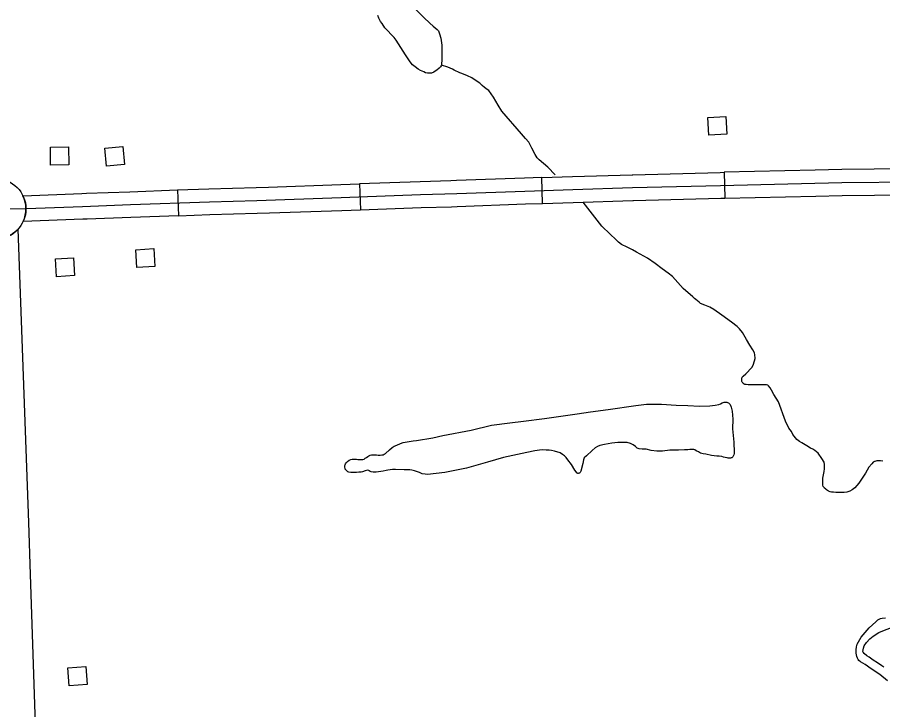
# Model space of a CAD drawing. Extents: x 1084508 to 1142749, y 1057638 to 1093403.
# Drawn here: x 1129322 to 1130896, y 1073471 to 1074730 of the extents above; entities that cross this region are included whole.
import ezdxf

# ---------------------------------------------------------------- set-up
doc = ezdxf.new("R2010")
doc.units = 0
for name, color, linetype in [('Level 10', 7, 'Continuous'), ('Level 24', 7, 'Continuous'), ('Level 31', 7, 'Continuous'), ('Level 35', 7, 'Continuous'), ('Level 56', 7, 'Continuous')]:
    doc.layers.add(name, color=color, linetype=linetype)

msp = doc.modelspace()

# ---------------------------------------------------------------- linework, layer by layer
at = {"layer": 'Level 10'}
msp.add_lwpolyline([(1129380.5, 1072743.5), (1129376.6, 1072842.4), (1129370.6, 1073002.1), (1129368.6, 1073062.6), (1129361.5, 1073244.3), (1129345.9, 1073716.7), (1129343.2, 1073811.5), (1129323.4, 1074344.9)], dxfattribs=at)
msp.add_arc((1129282.8, 1074381.9), 54.9, 226.5429, 317.7124, dxfattribs=at)
at = {"layer": 'Level 24'}
msp.add_circle((1129282.8, 1074381.9), 54.9, dxfattribs=at)
at = {"layer": 'Level 31'}
for p, q in [((1130277.4, 1074391.6), (1130275.8, 1074438.7)), ((1130607.4, 1074448.2), (1130608.5, 1074401.2)), ((1129944.5, 1074427.2), (1129946.2, 1074380.1)), ((1129613.2, 1074416.2), (1129614.9, 1074369.1))]:
    msp.add_line(p, q, dxfattribs=at)
for points in [[(1130939.1, 1074454.5), (1130821.4, 1074453.3), (1130773, 1074452.1)], [(1130275.8, 1074438.7), (1130244.3, 1074437.6), (1130120.6, 1074433.1), (1130110.3, 1074432.8)], [(1130275.8, 1074438.7), (1130331.7, 1074440.6), (1130440, 1074443.8), (1130441.6, 1074443.9)], [(1130441.6, 1074443.9), (1130600.1, 1074448.1), (1130607.4, 1074448.2)], [(1130773, 1074452.1), (1130607.4, 1074448.2)], [(1129282.8, 1074381.9), (1129338.9, 1074382.4), (1129440.5, 1074386.3), (1129527.6, 1074389.5), (1129671.3, 1074394.7), (1129757.3, 1074397.2), (1129911.1, 1074402.4), (1130055.4, 1074407.6), (1130121.4, 1074409.5), (1130245.1, 1074414.1), (1130332.4, 1074417), (1130440.7, 1074420.3), (1130600.7, 1074424.5), (1130821.7, 1074429.7), (1130956.6, 1074431.1)], [(1129778.9, 1074421.5), (1129910.3, 1074425.9), (1129944.5, 1074427.2)], [(1130110.3, 1074432.8), (1130054.6, 1074431.1), (1129944.5, 1074427.2)], [(1129332.3, 1074405.7), (1129439.6, 1074409.8), (1129447.6, 1074410.1)], [(1129447.6, 1074410.1), (1129526.7, 1074413), (1129613.2, 1074416.2)], [(1129613.2, 1074416.2), (1129670.5, 1074418.2), (1129756.5, 1074420.7), (1129778.9, 1074421.5)], [(1130774.1, 1074405.1), (1130822.1, 1074406.2), (1130939.5, 1074407.4)], [(1130111.7, 1074385.7), (1130122.2, 1074386), (1130246, 1074390.6), (1130277.4, 1074391.6)], [(1130277.4, 1074391.6), (1130333.1, 1074393.5), (1130441.3, 1074396.8), (1130442.9, 1074396.8)], [(1130442.9, 1074396.8), (1130601.3, 1074401), (1130608.5, 1074401.2)], [(1130608.5, 1074401.2), (1130774.1, 1074405.1)], [(1129780.5, 1074374.4), (1129912, 1074378.9), (1129946.2, 1074380.1)], [(1129946.2, 1074380.1), (1130056.2, 1074384.1), (1130111.7, 1074385.7)], [(1129449.3, 1074363.1), (1129441.4, 1074362.8), (1129332.5, 1074358.6)], [(1129614.9, 1074369.1), (1129528.5, 1074366), (1129449.3, 1074363.1)], [(1129614.9, 1074369.1), (1129672.1, 1074371.2), (1129758, 1074373.7), (1129780.5, 1074374.4)]]:
    msp.add_lwpolyline(points, dxfattribs=at)
msp.add_arc((1129282.8, 1074381.9), 54.9, 334.9209, 25.705, dxfattribs=at)
at = {"layer": 'Level 35'}
msp.add_line((1130870.4, 1073911.9), (1130864.4, 1073901.2), dxfattribs=at)
for points in [[(1130033.1, 1074758.4), (1130061.1, 1074729.8), (1130072.3, 1074719.2), (1130078.1, 1074714), (1130085.5, 1074707.8), (1130087.7, 1074705.4), (1130089.9, 1074699.9)], [(1130089.9, 1074699.9), (1130092.4, 1074692.3), (1130094, 1074679.6), (1130094, 1074670.6), (1130094.2, 1074661), (1130094, 1074651.8), (1130093.5, 1074646.2), (1130093.3, 1074643.5), (1130093.1, 1074642), (1130091.5, 1074640.2), (1130089.3, 1074637.7), (1130084.8, 1074633.9), (1130082.1, 1074631.9), (1130079.4, 1074630.1), (1130075.4, 1074628.8), (1130071.8, 1074628.8), (1130070, 1074628.8), (1130068, 1074628.8), (1130064.2, 1074629.4), (1130061.1, 1074630.8), (1130055.3, 1074633.5), (1130050.8, 1074635.7), (1130045.4, 1074640), (1130040.9, 1074644), (1130036.7, 1074648.9), (1130028.2, 1074661.9), (1130010.8, 1074688.5), (1130007.5, 1074693.2), (1129990.2, 1074711.3), (1129985.3, 1074718.6), (1129982.4, 1074722.6), (1129979.5, 1074728.4), (1129977.5, 1074733.3)], [(1130300.4, 1074443.4), (1130286.6, 1074457.4), (1130270.8, 1074470.8), (1130267.7, 1074474.7), (1130264.1, 1074480.9), (1130257.9, 1074492.2), (1130254.5, 1074498.4), (1130252.1, 1074503), (1130246.4, 1074509.9), (1130238.7, 1074518.3), (1130203.3, 1074559.2), (1130196.6, 1074570.3), (1130188.1, 1074584.6), (1130179.3, 1074596.9), (1130176.6, 1074598.7), (1130171.7, 1074602.6), (1130167.7, 1074605.9), (1130162.9, 1074610.5), (1130158.6, 1074613.2), (1130148.7, 1074620), (1130140.5, 1074623.6), (1130130.6, 1074627.8), (1130127, 1074629.2), (1130116.6, 1074634.1), (1130113.6, 1074635.9), (1130105, 1074639.6), (1130093.2, 1074642.9)], [(1130468.4, 1074292), (1130461.2, 1074295.9), (1130448.3, 1074302.8), (1130441.1, 1074307.1), (1130431.2, 1074312.2), (1130420.9, 1074317.2), (1130415.2, 1074321.1), (1130410.4, 1074325.9), (1130400.3, 1074335.9), (1130385.2, 1074350.3), (1130350.9, 1074393.8), (1130350.9, 1074393.8)], [(1130688.4, 1074059.8), (1130686.8, 1074060.8), (1130684.3, 1074061.4), (1130681.9, 1074061.8), (1130677.8, 1074061.8), (1130671, 1074061.8), (1130662.4, 1074061.8), (1130655.1, 1074061.8), (1130651, 1074061.6), (1130647.5, 1074062), (1130646.9, 1074062), (1130645.1, 1074062.2), (1130643.7, 1074063), (1130642.4, 1074064.1), (1130641.2, 1074065.5), (1130640.2, 1074066.5), (1130639.8, 1074067.7), (1130639.6, 1074070), (1130639.6, 1074071.2), (1130639.8, 1074073.9), (1130640.4, 1074075.7), (1130642.4, 1074077.6), (1130646.7, 1074081.9), (1130657.8, 1074093.2), (1130660.4, 1074097.7), (1130662.7, 1074105.1), (1130663.7, 1074109.7), (1130663.2, 1074116.7), (1130662.6, 1074119.4), (1130662, 1074121.1), (1130659.8, 1074125.1), (1130654.1, 1074133.9), (1130648, 1074144.3), (1130640.7, 1074157.1), (1130635.2, 1074163.6), (1130631, 1074167.7), (1130620.7, 1074175.6), (1130603.2, 1074188.6), (1130588.5, 1074198.7), (1130581.6, 1074202.7), (1130572.5, 1074206.6), (1130564.8, 1074209.7), (1130561.9, 1074212.1), (1130555.9, 1074216.7), (1130553.8, 1074218.6), (1130550.6, 1074221.9), (1130532.9, 1074237.1), (1130513.5, 1074258.7), (1130505.6, 1074264.9), (1130495, 1074272.6), (1130482.1, 1074282.4), (1130468.4, 1074292)], [(1130864.4, 1073901.2), (1130852.7, 1073882.7), (1130845.3, 1073874.3), (1130840.2, 1073870.6), (1130835.9, 1073868.4), (1130830.4, 1073866.5), (1130825.9, 1073866.1), (1130821.2, 1073866.1), (1130814.9, 1073866.1), (1130810.4, 1073866.1), (1130806.3, 1073866.3), (1130802.8, 1073866.5), (1130800.4, 1073867.1), (1130797.5, 1073868.2), (1130795.7, 1073869.2), (1130793.8, 1073870.6), (1130792.4, 1073872), (1130790.3, 1073873.9), (1130789.5, 1073875.1), (1130787.9, 1073876.9), (1130787.1, 1073879), (1130786.7, 1073881.4), (1130786.7, 1073885.5), (1130786.7, 1073891.7), (1130789.3, 1073904.3), (1130789.9, 1073908.6), (1130790.3, 1073913.6), (1130790.3, 1073917), (1130789.7, 1073920.9), (1130785, 1073927.7), (1130778.3, 1073937.3), (1130775.4, 1073939.7), (1130772.2, 1073942), (1130769.1, 1073944.4), (1130764.8, 1073946.5), (1130757.7, 1073951), (1130748.9, 1073956.1), (1130744.6, 1073958.7), (1130739.9, 1073962.4), (1130737.2, 1073965.3), (1130734.6, 1073968.4), (1130732.5, 1073971.4), (1130729.9, 1073976.9), (1130725.4, 1073982.7), (1130719, 1073995.8), (1130706.4, 1074030.5), (1130697.8, 1074044.2), (1130693.9, 1074052), (1130691.3, 1074056.3), (1130688.4, 1074059.8)], [(1130600.9, 1074027.2), (1130604.1, 1074028.7), (1130607.4, 1074030), (1130609, 1074030.4), (1130611.2, 1074030.4), (1130612.6, 1074030), (1130613.9, 1074029.5), (1130615.2, 1074028.7), (1130616.7, 1074027.8), (1130617.5, 1074027), (1130618.2, 1074026), (1130620.3, 1074020.9), (1130621.9, 1074013.6), (1130623.1, 1073999.1), (1130622.9, 1073981.6), (1130624.9, 1073957.2), (1130625.8, 1073938.5), (1130625.7, 1073937), (1130625.3, 1073934.3), (1130624.7, 1073932.9), (1130624, 1073931.8), (1130623.2, 1073930.7), (1130622.2, 1073929.8), (1130621.4, 1073929.1), (1130620.4, 1073928.8), (1130619.1, 1073928.5), (1130617.7, 1073928.3), (1130616.6, 1073928.3), (1130614.9, 1073928.4), (1130612.9, 1073928.7), (1130609.6, 1073929.4), (1130606.3, 1073930.3), (1130603.1, 1073931.1), (1130598.5, 1073931.7), (1130594.3, 1073932.2), (1130584.4, 1073933.1), (1130574.1, 1073935.5), (1130569.1, 1073936.1), (1130564.7, 1073937.5), (1130561, 1073939.6), (1130556.7, 1073941.9), (1130553.9, 1073943.3), (1130552.3, 1073944), (1130551.2, 1073944.2), (1130550.3, 1073944.3), (1130548.7, 1073944.3), (1130546.9, 1073944.1), (1130544.8, 1073944.1), (1130541.4, 1073943.5), (1130535.2, 1073943.3), (1130524.6, 1073943), (1130509, 1073942.6), (1130495.3, 1073941), (1130485.3, 1073941), (1130474.7, 1073942.3), (1130465.9, 1073944.7), (1130462.8, 1073944.7), (1130458.4, 1073944.7), (1130453.2, 1073945.2), (1130449.3, 1073946.5), (1130446, 1073949.6), (1130442.1, 1073952.4), (1130437.4, 1073954.7), (1130431.2, 1073956.6), (1130426.3, 1073956.8), (1130421.7, 1073956.8), (1130413.9, 1073956.8), (1130403.3, 1073955.8), (1130390.1, 1073953.4), (1130381.3, 1073951.1), (1130377, 1073949.3), (1130373.1, 1073947), (1130367.4, 1073942.3), (1130357.3, 1073932.7), (1130352.9, 1073928.6), (1130351.6, 1073925), (1130350.6, 1073918.8), (1130347.1, 1073904.5), (1130345.8, 1073902.3), (1130344.3, 1073901), (1130343.5, 1073900.9), (1130342.2, 1073900.6), (1130341.5, 1073900.6), (1130340.9, 1073900.7), (1130340.6, 1073900.9), (1130339.6, 1073901.4), (1130338.1, 1073903.2), (1130335.7, 1073906.5), (1130329.6, 1073916.9), (1130323.5, 1073925.2), (1130320.4, 1073929.4), (1130316.9, 1073932.4), (1130313.7, 1073934.9), (1130309.1, 1073937.7)], [(1130280.5, 1074000.2), (1130340, 1074008.8), (1130364.4, 1074012.5), (1130396.3, 1074016.9), (1130447, 1074023.8)], [(1130447, 1074023.8), (1130466.3, 1074026.3), (1130493.5, 1074026.3), (1130520, 1074024.8), (1130541.4, 1074023.8), (1130562.5, 1074022.7), (1130581.2, 1074023.3), (1130591, 1074024.4), (1130597.7, 1074026.1), (1130600.9, 1074027.2)], [(1129918.5, 1073908.4), (1129918.2, 1073909.8), (1129917.8, 1073911.9), (1129917.8, 1073914.7), (1129918.2, 1073916.1), (1129918.9, 1073918.1), (1129920.5, 1073920.5), (1129922.6, 1073922.1), (1129925.6, 1073924.4), (1129928.7, 1073925.6), (1129931.2, 1073926.3), (1129933.5, 1073926.5), (1129935.6, 1073926.5), (1129938.6, 1073926.3), (1129941.4, 1073926), (1129943.7, 1073926), (1129947.2, 1073926), (1129950.2, 1073926), (1129952.5, 1073926.7), (1129954.6, 1073928.3), (1129956.9, 1073929.7), (1129959.7, 1073931.4), (1129961.1, 1073932.3), (1129963.6, 1073933.7), (1129966.2, 1073934.4), (1129967.1, 1073934.4), (1129969.7, 1073934.6), (1129970.8, 1073934.6), (1129972.9, 1073934.6), (1129975.2, 1073934.1), (1129978, 1073933.9), (1129981.7, 1073933.9), (1129985.2, 1073934.1), (1129987.5, 1073934.6), (1129989.1, 1073935.5), (1129991.4, 1073936.9), (1129999.1, 1073943.4), (1130003.5, 1073947.4), (1130007.4, 1073949.9), (1130012, 1073952.2), (1130018.8, 1073955.2), (1130023.6, 1073956.9), (1130031.3, 1073957.8), (1130042.2, 1073959.9), (1130047.7, 1073960.6), (1130077.8, 1073965.4), (1130096.1, 1073969.4), (1130147.6, 1073979.1), (1130184.6, 1073988.2), (1130218, 1073992.3), (1130242.5, 1073995.4), (1130280.5, 1074000.2)], [(1130309.1, 1073937.7), (1130299.1, 1073941.2), (1130293.4, 1073942.2), (1130289.2, 1073942.7), (1130284.1, 1073943), (1130277, 1073943.3), (1130271.7, 1073942.8), (1130263.2, 1073941.7), (1130248.8, 1073938.4), (1130206.1, 1073929.3), (1130176.9, 1073920.9), (1130139, 1073910), (1130099.7, 1073902), (1130068, 1073898.6), (1130063.7, 1073898.9), (1130058.1, 1073900.1), (1130053.3, 1073902.1), (1130050, 1073903.3), (1130044.2, 1073905.4), (1130042.2, 1073905.9), (1130039.6, 1073906.3), (1130035.9, 1073906.8), (1130025.7, 1073906.8), (1130010, 1073907.9), (1130004.2, 1073907.5), (1129996.1, 1073906.3), (1129992.6, 1073905.9), (1129987.3, 1073904.5), (1129983.1, 1073903.8), (1129974.7, 1073902.8), (1129969.4, 1073902.8), (1129965.3, 1073903.3), (1129963.9, 1073904.2), (1129962, 1073905.2), (1129961.1, 1073905.9), (1129958.8, 1073906.3), (1129954.4, 1073905.4), (1129950, 1073903.5), (1129947.4, 1073903.1), (1129942.8, 1073902.8), (1129938.6, 1073902.4), (1129934.4, 1073902.1), (1129931.4, 1073902.1), (1129928.4, 1073902.4), (1129924.9, 1073903.1), (1129923.3, 1073903.3), (1129921.9, 1073904.5), (1129920.5, 1073905.9), (1129919.2, 1073907.3), (1129918.5, 1073908.4)], [(1130896.2, 1073923), (1130891.7, 1073923.7), (1130889.9, 1073923.7), (1130888.2, 1073923.7), (1130886.5, 1073923.5), (1130885, 1073923.2), (1130883.4, 1073923), (1130881.7, 1073922.5), (1130880.7, 1073922), (1130878.7, 1073920.9), (1130876.2, 1073918.2), (1130870.4, 1073911.9)], [(1130904.8, 1073523.4), (1130890.7, 1073535.1), (1130874.9, 1073545.2), (1130863.9, 1073552.8), (1130855.4, 1073557.9), (1130852.5, 1073560.3), (1130851.4, 1073562.3), (1130850.1, 1073564.7), (1130848.8, 1073567.8), (1130848.3, 1073570.6), (1130847.4, 1073573.7), (1130847.4, 1073579.6), (1130848.3, 1073585.3), (1130849.4, 1073589.8), (1130856.7, 1073602.7), (1130871.2, 1073619.8), (1130883.1, 1073630.8), (1130887.3, 1073634.1), (1130889.2, 1073635.4), (1130891.6, 1073636.5), (1130894.9, 1073637.2), (1130901.1, 1073637.9)], [(1130889, 1073611), (1130899.2, 1073615.5), (1130908.9, 1073619.2), (1130912.9, 1073619.8), (1130915.1, 1073619.8), (1130920, 1073620.5), (1130925.5, 1073620.3), (1130931.5, 1073620), (1130937.1, 1073619.2), (1130942.9, 1073616.6), (1130951.4, 1073612.3), (1130961.5, 1073606.2)], [(1130860, 1073576.8), (1130860.2, 1073579.4), (1130860.8, 1073582.5), (1130861.9, 1073586.7), (1130866.4, 1073593.3), (1130872.7, 1073599.8), (1130878.5, 1073604.3), (1130889, 1073611)], [(1130898, 1073548), (1130894.5, 1073550.4), (1130886.6, 1073556.1), (1130878.5, 1073560.7), (1130871.2, 1073566.2), (1130867.2, 1073568.9), (1130861.9, 1073573), (1130860.2, 1073575.2), (1130860, 1073576.8)]]:
    msp.add_lwpolyline(points, dxfattribs=at)
at = {"layer": 'Level 56'}
for points in [[(1130579.8, 1074515.5), (1130578, 1074548.1), (1130610.8, 1074549.9), (1130612.5, 1074517.3)], [(1129382.6, 1074461.2), (1129382.1, 1074493.8), (1129414.9, 1074494.3), (1129415.4, 1074461.6)], [(1129484.3, 1074459.4), (1129481.3, 1074491.9), (1129513.9, 1074495), (1129517, 1074462.4)], [(1129539.4, 1074274.8), (1129537.5, 1074307.5), (1129570.2, 1074309.4), (1129572.1, 1074276.8)], [(1129393.4, 1074258.3), (1129391.5, 1074291), (1129424.2, 1074292.9), (1129426.1, 1074260.3)], [(1129416.2, 1073514.3), (1129413.8, 1073546.9), (1129446.4, 1073549.3), (1129448.8, 1073516.7)]]:
    msp.add_lwpolyline(points, close=True, dxfattribs=at)

doc.saveas('drawing.dxf')
